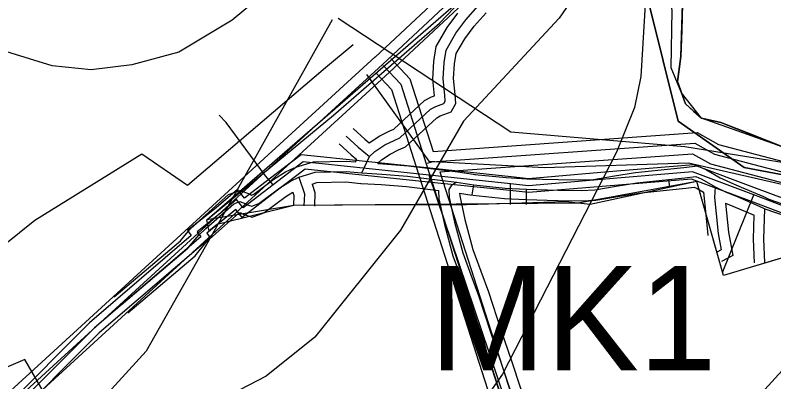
# Model space of a CAD drawing. Extents: x -1900516 to -575031, y -3809306 to -1157387.
# Drawn here: x -578355.8 to -578246.7, y -1159074.5 to -1159021.8 of the extents above; entities that cross this region are included whole.
import ezdxf

# ---------------------------------------------------------------- set-up
doc = ezdxf.new("R2010")
doc.units = 0
for name, color, linetype in [('01_DOPRAVA', 7, 'Continuous'), ('01_OBVOD PÚ', 7, 'Continuous'), ('01_VRSTEVNICE', 7, 'Continuous'), ('01_ZASTAV_PLOCHY', 7, 'Continuous'), ('02_KULTURY STAV', 7, 'Continuous'), ('05_VHO_V_NÁDRŽ_STAV', 7, 'Continuous'), ('06_ÚSES_BC', 7, 'Continuous'), ('07_ELEKTRO', 7, 'Continuous'), ('07_OCH_P A POPISY TI', 7, 'Continuous'), ('07_PLYNOVOD', 7, 'Continuous'), ('07_SDĚLOVACÍ', 7, 'Continuous'), ('07_VODOVOD', 7, 'Continuous')]:
    doc.layers.add(name, color=color, linetype=linetype)

msp = doc.modelspace()

# ---------------------------------------------------------------- linework, layer by layer
at = {"layer": '01_DOPRAVA'}
msp.add_lwpolyline([(-578305.27, -1159030.33), (-578296.35, -1159042.77), (-578279.73, -1159043.67), (-578259, -1159043.03), (-578232.62, -1159049.06), (-578205.28, -1159041.36), (-578199.72, -1159041.7), (-578196.45, -1159042.84), (-578186.46, -1159050.57)], dxfattribs=at)
at = {"layer": '01_OBVOD PÚ'}
msp.add_lwpolyline([(-578237.49, -1159054.26), (-578253.95, -1159059.24), (-578255.4, -1159054.16), (-578257.82, -1159045.7), (-578273.14, -1159049.03), (-578276.61, -1159048.63), (-578290.89, -1159049.08), (-578298.52, -1159049.04), (-578301.72, -1159049.06), (-578315.72, -1159049.17), (-578326.74, -1159051.88), (-578327.9, -1159052.82), (-578328.05, -1159052.2), (-578328.26, -1159051.22), (-578310.03, -1159036.16), (-578294.78, -1159022.93), (-578286.45, -1159014.15)], dxfattribs=at)
at = {"layer": '01_VRSTEVNICE'}
for points in [[(-578271.41, -1158960.82), (-578276.92, -1158975.38), (-578282.79, -1158984.89), (-578288.24, -1158990.62), (-578307.12, -1159005.72), (-578317.88, -1159016.9), (-578324.59, -1159022.5), (-578332.28, -1159027.11), (-578339, -1159028.93), (-578344.87, -1159029.63), (-578350.46, -1159029.07), (-578359.69, -1159026.27)], [(-578246.82, -1158963.27), (-578254.4, -1158972.16), (-578258.46, -1158978.87), (-578266.43, -1158996.77), (-578269.08, -1159006.14), (-578274.54, -1159017.74), (-578277.61, -1159022.22), (-578291.32, -1159037.04), (-578300.41, -1159052.7), (-578312.71, -1159068.08), (-578319.7, -1159073.67), (-578336.34, -1159082.34), (-578339.56, -1159082.62), (-578340.78, -1159082.79), (-578344.45, -1159081.92), (-578348.19, -1159079.32), (-578351.58, -1159076.19), (-578354.38, -1159071.29), (-578376.19, -1159080.66)], [(-578212.64, -1158966.88), (-578227.42, -1158973.98), (-578254.68, -1158985.03), (-578257.36, -1158986.58), (-578259.26, -1158989.43), (-578262.37, -1158999.29), (-578265.17, -1159019.42), (-578265.87, -1159030.61), (-578266.75, -1159035.06), (-578269.36, -1159041.51), (-578285.72, -1159073.39), (-578297.33, -1159089.89), (-578307.68, -1159100.94), (-578316.62, -1159108.49), (-578324.18, -1159113.66), (-578333.96, -1159118.97), (-578345.71, -1159123.45), (-578353.54, -1159124.84), (-578363.32, -1159125.41), (-578367.24, -1159123.73), (-578374.79, -1159117.99)], [(-578307.18, -1159026.06), (-578311.17, -1159029.35), (-578331.03, -1159046.27), (-578337.6, -1159041.79), (-578352.98, -1159051.3), (-578368.69, -1159063.94), (-578372.55, -1159065), (-578385.7, -1159065.56), (-578394.08, -1159064.02), (-578399.82, -1159061.51), (-578404.85, -1159057.87), (-578416.6, -1159045.43), (-578420.65, -1159042.07), (-578429.04, -1159038.3), (-578437.43, -1159035.92), (-578479.38, -1159029.49), (-578504.54, -1159022.08), (-578529.71, -1159011.17), (-578563.27, -1159002.08), (-578601.02, -1158995.09), (-578653.03, -1158984.05), (-578688.13, -1158972.72), (-578690.07, -1158972.06)], [(-578160.86, -1158997.75), (-578167.3, -1159001.38), (-578178.76, -1159006.28), (-578184.63, -1159009.77), (-578188.88, -1159014.53), (-578192.6, -1159020.12), (-578201.97, -1159031.17), (-578219.59, -1159046.42), (-578238.6, -1159065.28), (-578257.48, -1159085.98), (-578276.64, -1159104.71), (-578310.61, -1159136.17)]]:
    msp.add_lwpolyline(points, dxfattribs=at)
at = {"layer": '01_ZASTAV_PLOCHY'}
msp.add_lwpolyline([(-578229.9, -1158883.79), (-578162.61, -1158885.75), (-578071.15, -1158843.69), (-578016.99, -1158941.28), (-578098.02, -1158993.78), (-578091.23, -1159026.36), (-578080.8, -1159064.08), (-578149.29, -1159109.27), (-578172.64, -1159076.66), (-578183.11, -1159059.57), (-578196.12, -1159046.14), (-578205.02, -1159044.49), (-578253.95, -1159059.24), (-578257.82, -1159045.7), (-578274.88, -1159048.83), (-578315.72, -1159049.17), (-578328.26, -1159051.22), (-578290.62, -1159018.54), (-578282.01, -1159008.64), (-578266.85, -1158984.77), (-578251.4, -1158941.5), (-578244.09, -1158918.49)], close=True, dxfattribs=at)
at = {"layer": '02_KULTURY STAV'}
for points in [[(-578252.76, -1158959.27), (-578255.51, -1158971.51), (-578256.22, -1158974.66), (-578261.65, -1158989.67), (-578264.8, -1159019.7), (-578260.47, -1159037.05), (-578251.01, -1159043.67), (-578241.63, -1159045.46), (-578221.21, -1159043.94), (-578203.84, -1159040.56), (-578200.01, -1159039.73), (-578197.3, -1159040.52), (-578194.65, -1159041.71), (-578192.16, -1159043.29), (-578185.27, -1159049.15), (-578179.97, -1159052.79), (-578175.79, -1159057.79), (-578170.03, -1159067.1), (-578163.92, -1159078.83)], [(-578241.63, -1159045.46), (-578251.01, -1159043.67), (-578260.47, -1159037.05), (-578264.8, -1159019.7), (-578261.65, -1158989.67), (-578256.22, -1158974.66), (-578255.51, -1158971.51), (-578248, -1158973.38), (-578248.17, -1158974.12), (-578255.01, -1158975.61), (-578253.49, -1158982.58), (-578199.07, -1158970.68)], [(-578241.63, -1159045.46), (-578251.01, -1159043.67), (-578260.47, -1159037.05), (-578264.8, -1159019.7), (-578261.65, -1158989.67), (-578256.22, -1158974.66), (-578255.51, -1158971.51), (-578248, -1158973.38), (-578248.17, -1158974.12), (-578255.01, -1158975.61), (-578253.49, -1158982.58), (-578199.07, -1158970.68)], [(-578244.71, -1159041.02), (-578250.5, -1159038.73), (-578254.35, -1159037.21), (-578257.11, -1159036.61), (-578259.45, -1159034.54), (-578260.59, -1159031.35), (-578260.09, -1159027.74), (-578259.84, -1159020.19), (-578261.67, -1159008.74), (-578261.37, -1159002.38), (-578259.7, -1158994.06), (-578257.42, -1158990.7), (-578257.37, -1158990.73), (-578255, -1158989.15), (-578252.38, -1158988.34), (-578243.53, -1158985.68)], [(-578243.53, -1158985.68), (-578252.38, -1158988.34), (-578255, -1158989.15), (-578257.37, -1158990.73), (-578257.42, -1158990.7), (-578259.7, -1158994.06), (-578261.37, -1159002.38), (-578261.67, -1159008.74), (-578259.84, -1159020.19), (-578260.09, -1159027.74), (-578260.59, -1159031.35), (-578259.45, -1159034.54), (-578257.11, -1159036.61), (-578254.35, -1159037.21), (-578250.5, -1159038.73), (-578244.71, -1159041.02)], [(-578243.53, -1158985.68), (-578252.38, -1158988.34), (-578255, -1158989.15), (-578257.37, -1158990.73), (-578257.42, -1158990.7), (-578259.7, -1158994.06), (-578261.37, -1159002.38), (-578261.67, -1159008.74), (-578259.84, -1159020.19), (-578260.09, -1159027.74), (-578260.59, -1159031.35), (-578259.45, -1159034.54), (-578257.11, -1159036.61), (-578254.35, -1159037.21), (-578250.5, -1159038.73), (-578244.71, -1159041.02)], [(-578237.49, -1159054.26), (-578253.95, -1159059.24), (-578255.4, -1159054.16), (-578257.82, -1159045.7), (-578273.14, -1159049.03), (-578276.61, -1159048.63), (-578290.89, -1159049.08), (-578298.52, -1159049.04), (-578301.72, -1159049.06), (-578315.72, -1159049.17), (-578326.74, -1159051.88), (-578327.9, -1159052.82), (-578328.05, -1159052.2), (-578328.26, -1159051.22), (-578310.03, -1159036.16), (-578294.78, -1159022.93), (-578286.45, -1159014.15)]]:
    msp.add_lwpolyline(points, dxfattribs=at)
at = {"layer": '05_VHO_V_NÁDRŽ_STAV'}
msp.add_lwpolyline([(-578240.72, -1158984.72), (-578255, -1158989.15), (-578256.21, -1158989.92), (-578257.42, -1158990.7), (-578258.56, -1158992.38), (-578259.7, -1158994.06), (-578260.54, -1158998.22), (-578261.37, -1159002.38), (-578261.52, -1159005.56), (-578261.67, -1159008.74), (-578260.76, -1159014.46), (-578259.84, -1159020.19), (-578259.96, -1159023.96), (-578260.09, -1159027.74), (-578260.34, -1159029.54), (-578260.59, -1159031.35), (-578260.02, -1159032.94), (-578259.45, -1159034.54), (-578258.28, -1159035.58), (-578257.11, -1159036.61), (-578255.73, -1159036.91), (-578254.35, -1159037.21), (-578249.53, -1159039.12), (-578244.71, -1159041.02)], dxfattribs=at)
at = {"layer": '06_ÚSES_BC'}
msp.add_lwpolyline([(-578155.71, -1159039.39), (-578178.08, -1159009.85), (-578182.93, -1159013.08), (-578193.43, -1159018.71), (-578197.98, -1159022.44), (-578207.55, -1159036.97), (-578209.28, -1159037.82), (-578219.61, -1159039.92), (-578222.32, -1159040.47), (-578241.5, -1159041.88), (-578244.71, -1159041.02), (-578257.11, -1159036.61), (-578260.02, -1159032.94), (-578261.49, -1159029.38), (-578261.33, -1159021.12), (-578263.16, -1159009.67), (-578262.36, -1159002.92), (-578261.56, -1158996.16), (-578257.7, -1158990.85), (-578256.21, -1158989.92), (-578200.33, -1158972.77), (-578186.24, -1158951.4)], dxfattribs=at)
at = {"layer": '07_ELEKTRO'}
for points in [[(-578310.23, -1159022.44), (-578326.42, -1159051.48), (-578336.94, -1159070.08), (-578351.36, -1159085.91), (-578372.01, -1159108.31), (-578370.03, -1159142.62), (-578367.28, -1159163.55), (-578365.36, -1159178.11), (-578361.26, -1159201.13)], [(-578310.23, -1159022.44), (-578326.42, -1159051.48), (-578336.94, -1159070.08), (-578351.36, -1159085.91), (-578372.01, -1159108.31), (-578370.03, -1159142.62), (-578367.28, -1159163.55), (-578365.36, -1159178.11), (-578361.26, -1159201.13)], [(-578309.34, -1159022.22), (-578284.52, -1159038.56)], [(-578309.34, -1159022.22), (-578284.52, -1159038.56)], [(-578284.52, -1159038.56), (-578259.53, -1159040.67), (-578233.99, -1159044.79), (-578205.61, -1159044.03)], [(-578284.52, -1159038.56), (-578259.53, -1159040.67), (-578233.99, -1159044.79), (-578205.61, -1159044.03)]]:
    msp.add_lwpolyline(points, dxfattribs=at)
at = {"layer": '07_OCH_P A POPISY TI'}
for p, q in [((-578306.86, -1159042.89), (-578306.69, -1159042.54)), ((-578303.65, -1159043.12), (-578303.6, -1159043.02)), ((-578292.16, -1159044.3), (-578289.63, -1159044.69)), ((-578313.1, -1159046.07), (-578312.69, -1159047.27)), ((-578315.88, -1159047.22), (-578315.71, -1159047.7)), ((-578312.69, -1159047.27), (-578312.78, -1159049.25)), ((-578291.92, -1159047.37), (-578290.09, -1159047.65)), ((-578315.71, -1159047.7), (-578315.77, -1159049.12))]:
    msp.add_line(p, q, dxfattribs=at)
for points in [[(-578304.03, -1159027.81), (-578286.6, -1159011.47), (-578270.51, -1158990.17), (-578264.96, -1158976.49), (-578256.68, -1158953.35), (-578251.19, -1158937.97), (-578249.69, -1158933.16)], [(-578301.98, -1159030), (-578284.36, -1159013.48), (-578267.88, -1158991.67), (-578262.15, -1158977.55), (-578253.86, -1158954.36), (-578248.34, -1158938.92), (-578246.82, -1158934.05)], [(-578303.6, -1159043.02), (-578303.14, -1159042.57), (-578301.9, -1159041.76), (-578300.69, -1159041.16), (-578299.68, -1159040.72), (-578295.19, -1159036.54), (-578294.69, -1159036.28), (-578293.13, -1159035.69), (-578292.46, -1159034.49), (-578292.53, -1159033.18), (-578292.76, -1159030.91), (-578292.63, -1159028.78), (-578292.39, -1159027.32), (-578291.17, -1159025.19), (-578289.83, -1159023.39), (-578288.08, -1159021.45)], [(-578304.9, -1159040.13), (-578303.38, -1159039.14), (-578301.95, -1159038.44), (-578301.34, -1159038.18), (-578296.95, -1159034.08), (-578295.93, -1159033.54), (-578295.53, -1159033.39), (-578295.76, -1159030.97), (-578295.61, -1159028.46), (-578295.27, -1159026.3), (-578293.69, -1159023.55), (-578292.15, -1159021.49)], [(-578375.52, -1159107.53), (-578362.84, -1159081.58), (-578304.02, -1159027.8)], [(-578301.77, -1159028.02), (-578299.05, -1159030.94), (-578295.7, -1159041.37)], [(-578372.82, -1159108.85), (-578360.4, -1159083.41), (-578301.99, -1159030.01)], [(-578303.96, -1159030.07), (-578301.7, -1159032.49), (-578298.13, -1159043.61)], [(-578200.97, -1159038.65), (-578212.53, -1159042.55), (-578229.39, -1159048.24), (-578231.16, -1159048.32), (-578241.69, -1159048.81), (-578243.43, -1159048.89), (-578249.24, -1159046.7), (-578258.27, -1159043.31), (-578271.59, -1159044.43), (-578282, -1159045.31), (-578284.47, -1159045.04), (-578296.2, -1159043.8), (-578314.67, -1159041.85), (-578319.29, -1159045.38), (-578322.83, -1159048.09), (-578323.81, -1159046.86), (-578326.91, -1159049.48), (-578331, -1159052.77), (-578330.47, -1159053.49), (-578345.08, -1159066.01), (-578357.2, -1159078.17)], [(-578307.18, -1159038.09), (-578305.51, -1159039.62), (-578304.9, -1159040.13)], [(-578295.7, -1159041.37), (-578257.77, -1159038.68), (-578254.7, -1159040.38), (-578239.92, -1159044.25), (-578232.01, -1159044.22), (-578211.2, -1159038.79)], [(-578200.33, -1159040.55), (-578211.89, -1159044.45), (-578229.01, -1159050.22), (-578231.06, -1159050.32), (-578241.59, -1159050.81), (-578243.75, -1159050.91), (-578249.94, -1159048.58), (-578258.55, -1159045.35), (-578271.43, -1159046.43), (-578282.02, -1159047.31), (-578284.69, -1159047.02), (-578296.4, -1159045.78), (-578314.09, -1159043.93), (-578318.07, -1159046.97), (-578323.17, -1159050.87), (-578324.09, -1159049.72), (-578325.64, -1159051.02), (-578328.26, -1159053.13), (-578327.77, -1159053.81), (-578343.72, -1159067.47), (-578357.04, -1159080.85)], [(-578309.2, -1159040.31), (-578307.49, -1159041.88), (-578306.69, -1159042.54)], [(-578294.76, -1159044.31), (-578258.44, -1159041.73), (-578255.83, -1159043.18), (-578240.3, -1159047.25), (-578231.61, -1159047.22), (-578210.44, -1159041.69)], [(-578315.46, -1159043.66), (-578312.92, -1159042.88), (-578308.18, -1159042.76), (-578306.86, -1159042.89)], [(-578303.65, -1159043.12), (-578302.95, -1159043.16), (-578299.26, -1159043.46), (-578292.16, -1159044.3)], [(-578341.54, -1159062.27), (-578332.04, -1159054.25), (-578330.49, -1159052.36), (-578329.36, -1159051.34), (-578325.14, -1159047.59), (-578323.5, -1159047.01), (-578322.1, -1159047.49), (-578321.82, -1159047.66), (-578321.8, -1159047.66), (-578321.5, -1159047.55), (-578318.6, -1159045.38), (-578316.92, -1159044.34), (-578315.67, -1159043.74)], [(-578298.13, -1159043.61), (-578280.06, -1159099.92)], [(-578294.76, -1159044.31), (-578277.2, -1159099)], [(-578282.26, -1159045.31), (-578277.73, -1159045.43), (-578274.47, -1159045.49), (-578272.64, -1159045.42), (-578269.63, -1159044.91), (-578266.64, -1159044.43), (-578265.7, -1159044.3), (-578262.04, -1159043.91)], [(-578262.02, -1159043.91), (-578259.69, -1159043.69), (-578257.73, -1159043.45), (-578256.39, -1159044.05), (-578254.43, -1159045.18)], [(-578289.7, -1159044.68), (-578285.23, -1159045.15), (-578282.22, -1159045.31)], [(-578254.55, -1159045.12), (-578252.97, -1159045.85), (-578251.43, -1159046.5), (-578248.21, -1159047.87), (-578247.44, -1159048.25)], [(-578313.1, -1159046.07), (-578312.44, -1159045.86), (-578308.28, -1159045.76), (-578306.09, -1159045.97)], [(-578306.04, -1159045.98), (-578303.17, -1159046.16), (-578299.56, -1159046.44), (-578294.95, -1159046.99)], [(-578261.74, -1159046.89), (-578259.37, -1159046.67), (-578258.19, -1159046.53), (-578257.75, -1159046.73), (-578256.83, -1159047.26)], [(-578339.6, -1159064.57), (-578329.9, -1159056.37), (-578328.31, -1159054.44), (-578327.36, -1159053.58), (-578323.58, -1159050.23), (-578323.48, -1159050.19), (-578323.36, -1159050.23), (-578323.02, -1159050.42), (-578321.72, -1159050.82), (-578320.06, -1159050.23), (-578316.9, -1159047.86), (-578315.88, -1159047.22)], [(-578294.95, -1159046.99), (-578294.87, -1159048.21), (-578294.08, -1159051.89), (-578292.87, -1159056.39), (-578291.69, -1159059.62), (-578290.59, -1159062.57), (-578288.84, -1159067.97), (-578287.29, -1159072.47), (-578286.06, -1159076.19), (-578282.72, -1159086.18), (-578279.82, -1159094.88), (-578278.81, -1159095.87), (-578277.61, -1159096.02)], [(-578291.92, -1159047.37), (-578291.89, -1159047.79), (-578291.16, -1159051.19), (-578290.01, -1159055.49), (-578288.87, -1159058.58), (-578287.75, -1159061.59), (-578286, -1159067.01), (-578284.45, -1159071.51), (-578283.22, -1159075.25), (-578279.88, -1159085.22), (-578277.27, -1159093.03), (-578277.24, -1159093.04)], [(-578282.34, -1159048.31), (-578277.79, -1159048.43), (-578274.43, -1159048.49), (-578272.32, -1159048.4), (-578269.15, -1159047.87), (-578266.2, -1159047.39), (-578265.34, -1159047.28), (-578261.72, -1159046.89)], [(-578256.83, -1159047.26), (-578256.52, -1159050.51), (-578256.21, -1159053.42), (-578256.2, -1159053.47)], [(-578290.02, -1159047.66), (-578285.47, -1159048.15), (-578282.38, -1159048.31)], [(-578247.44, -1159048.25), (-578244.58, -1159049.23), (-578243.15, -1159049.51), (-578241.41, -1159049.49), (-578239.16, -1159049.34), (-578235.55, -1159049.05), (-578231.02, -1159048.7), (-578228.63, -1159048.25)], [(-578253.67, -1159048.81), (-578253.54, -1159050.21), (-578253.23, -1159052.98), (-578252.63, -1159056.34), (-578254.25, -1159057.19)], [(-578253.67, -1159048.81), (-578252.61, -1159049.26), (-578249.55, -1159050.56)], [(-578249.53, -1159057.42), (-578249.65, -1159053.98), (-578249.55, -1159050.56)]]:
    msp.add_lwpolyline(points, dxfattribs=at)
at = {"layer": '07_PLYNOVOD'}
for points in [[(-578318.68, -1159046.18), (-578319.81, -1159044.88), (-578325.44, -1159037.21), (-578326.45, -1159036.16)], [(-578200.65, -1159039.6), (-578212.21, -1159043.5), (-578229.2, -1159049.23), (-578231.11, -1159049.32), (-578241.64, -1159049.81), (-578243.59, -1159049.9), (-578249.59, -1159047.64), (-578258.41, -1159044.33), (-578271.51, -1159045.43), (-578282.01, -1159046.31), (-578284.58, -1159046.03), (-578296.3, -1159044.79), (-578314.38, -1159042.89), (-578318.68, -1159046.18), (-578323, -1159049.48), (-578323.95, -1159048.29), (-578326.27, -1159050.25), (-578329.63, -1159052.95), (-578329.12, -1159053.65), (-578344.4, -1159066.74), (-578357.12, -1159079.51)], [(-578277.08, -1159095.59), (-578278.88, -1159096.2), (-578296.3, -1159044.79)], [(-578284.59, -1159049), (-578284.58, -1159046.03)], [(-578284.59, -1159049), (-578284.58, -1159046.03)], [(-578254.11, -1159058.77), (-578249.59, -1159047.64)]]:
    msp.add_lwpolyline(points, dxfattribs=at)
at = {"layer": '07_SDĚLOVACÍ'}
for points in [[(-578304.84, -1159042.13), (-578304.08, -1159041.39), (-578302.64, -1159040.45), (-578301.32, -1159039.8), (-578300.51, -1159039.45), (-578296.07, -1159035.31), (-578295.31, -1159034.91), (-578294.17, -1159034.48), (-578293.98, -1159034.14), (-578294.03, -1159033.3), (-578294.26, -1159030.94), (-578294.12, -1159028.62), (-578293.83, -1159026.81), (-578292.43, -1159024.37), (-578290.99, -1159022.44), (-578289.22, -1159020.47)], [(-578308.19, -1159039.2), (-578306.5, -1159040.75), (-578304.84, -1159042.13)], [(-578305.95, -1159044.48), (-578304.84, -1159042.13)], [(-578315.02, -1159045.09), (-578312.68, -1159044.37), (-578308.23, -1159044.26), (-578305.95, -1159044.48)], [(-578340.57, -1159063.42), (-578330.97, -1159055.31), (-578329.4, -1159053.4), (-578328.36, -1159052.46), (-578324.36, -1159048.91), (-578323.49, -1159048.6), (-578322.73, -1159048.86), (-578322.42, -1159049.04), (-578321.76, -1159049.24), (-578320.78, -1159048.89), (-578317.75, -1159046.62), (-578316.2, -1159045.66), (-578315.02, -1159045.09)], [(-578315.02, -1159045.09), (-578314.2, -1159047.48)], [(-578305.95, -1159044.48), (-578303.06, -1159044.66), (-578299.41, -1159044.95), (-578292.36, -1159045.78)], [(-578282.3, -1159046.81), (-578277.76, -1159046.93), (-578274.45, -1159046.99), (-578272.48, -1159046.91), (-578269.39, -1159046.39), (-578266.42, -1159045.91), (-578265.52, -1159045.79), (-578261.88, -1159045.4)], [(-578261.88, -1159045.4), (-578259.53, -1159045.18), (-578257.96, -1159044.99), (-578257.07, -1159045.39), (-578255.18, -1159046.48)], [(-578261.88, -1159045.4), (-578261.75, -1159046.52)], [(-578292.36, -1159045.78), (-578293.12, -1159046.33), (-578293.46, -1159046.86), (-578293.38, -1159048), (-578292.62, -1159051.54), (-578291.44, -1159055.94), (-578290.28, -1159059.1), (-578289.17, -1159062.08), (-578287.42, -1159067.49), (-578285.87, -1159071.99), (-578284.64, -1159075.72), (-578281.3, -1159085.7), (-578278.51, -1159094.06), (-578278.12, -1159094.44), (-578277.42, -1159094.53)], [(-578292.36, -1159045.78), (-578289.86, -1159046.17)], [(-578290.11, -1159047.6), (-578289.86, -1159046.17)], [(-578289.86, -1159046.17), (-578285.35, -1159046.65), (-578282.3, -1159046.81)], [(-578255.18, -1159046.48), (-578255.25, -1159048), (-578255.03, -1159050.36), (-578254.72, -1159053.2), (-578254.3, -1159055.52), (-578254.95, -1159055.86)], [(-578255.18, -1159046.48), (-578253.58, -1159047.22), (-578252.02, -1159047.88), (-578248.84, -1159049.23), (-578248.02, -1159049.64)], [(-578314.2, -1159047.48), (-578314.28, -1159049.19)], [(-578282.3, -1159049.02), (-578282.3, -1159046.81)], [(-578248.03, -1159057.36), (-578248.15, -1159053.98), (-578248.02, -1159049.64)], [(-578248.02, -1159049.64), (-578244.97, -1159050.68), (-578243.29, -1159051.01), (-578241.35, -1159050.99), (-578239.05, -1159050.84), (-578235.43, -1159050.55), (-578230.82, -1159050.19), (-578228.35, -1159049.72)]]:
    msp.add_lwpolyline(points, dxfattribs=at)
at = {"layer": '07_VODOVOD'}
for points in [[(-578303.01, -1159028.9), (-578285.48, -1159012.48), (-578269.19, -1158990.92), (-578263.56, -1158977.02), (-578255.27, -1158953.85), (-578249.76, -1158938.45), (-578248.26, -1158933.61)], [(-578374.17, -1159108.19), (-578361.62, -1159082.49), (-578303.01, -1159028.9)], [(-578302.87, -1159029.05), (-578300.37, -1159031.72), (-578296.71, -1159043.16)], [(-578296.52, -1159043.09), (-578295.91, -1159042.88), (-578258.11, -1159040.21), (-578255.27, -1159041.78), (-578240.11, -1159045.75), (-578231.81, -1159045.72), (-578210.82, -1159040.24)], [(-578296.71, -1159043.16), (-578278.63, -1159099.46)]]:
    msp.add_lwpolyline(points, dxfattribs=at)

# ---------------------------------------------------------------- texts
at = {"layer": '01_DOPRAVA'}
msp.add_text('MK1', height=15, dxfattribs=at).set_placement((-578296.23, -1159072.84))

doc.saveas('drawing.dxf')
